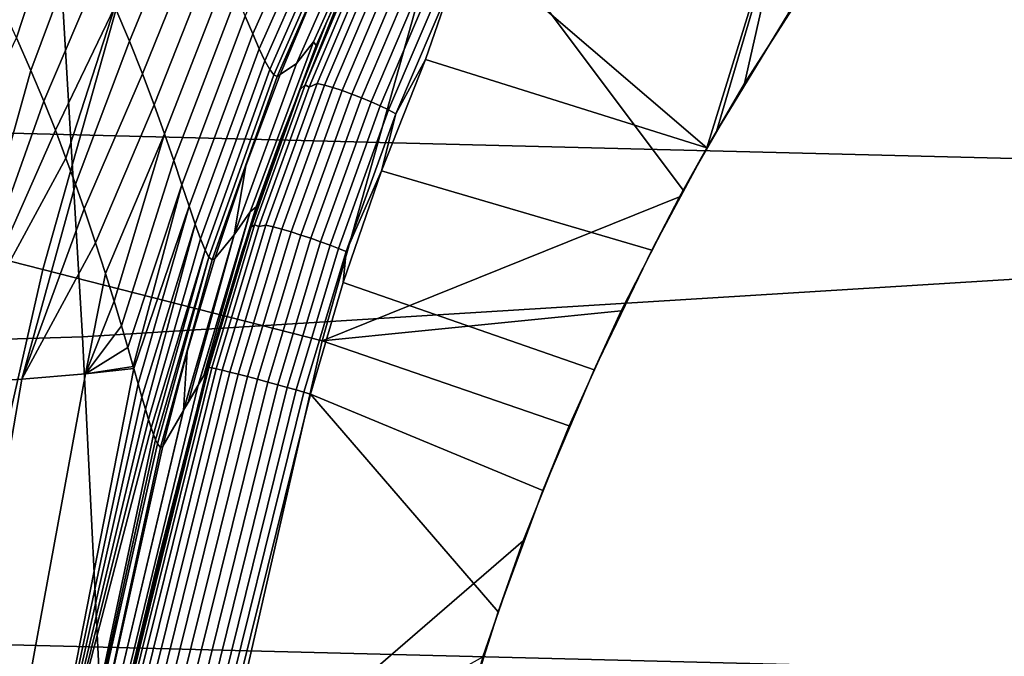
# Model space of a CAD drawing. Header units: metres. Extents: x -248 to 28, y -28 to 28.
# Tile 358 of 507: x -24.67 to -22.13, y 5.27 to 6.91. Entities that reach past the tile are written whole.
import ezdxf

# ---------------------------------------------------------------- set-up
doc = ezdxf.new("R2010")
doc.units = ezdxf.units.M
doc.layers.add('solid_10_061_053_XXX', color=7, linetype='CONTINUOUS')

msp = doc.modelspace()

# ---------------------------------------------------------------- linework, layer by layer
at = {"layer": 'solid_10_061_053_XXX'}
for points in [[(-24.623314, 7.861216, 25), (-24.995497, 6.582659, 25), (-24.910879, 9.609271, 25), (-24.658331, 10.239955, 25)], [(-24.623314, 7.861216, 118), (-24.977863, 9.580439, 118), (-25.150417, 9.151008, 118), (-24.995497, 6.582659, 118)], [(-24.850672, 9.202921, -9.8), (25.284903, 7.932432, -9.8), (25.654243, 6.641504, -9.8), (-25.284929, 7.93235, -9.8)], [(-26.029724, 8.029106, 118.503029), (-25.951271, 8.138086, 118.5), (-24.623491, 7.860664, 118.5), (-26.330183, 6.813108, 118.5)], [(-24.995485, 6.58271, 24.5), (-24.623484, 7.860691, 24.5), (-25.665115, 8.05677, 24.5), (-26.040407, 6.745879, 24.5)], [(-25.284929, 7.93235, -9.8), (25.654243, 6.641504, -9.8), (25.957792, 5.333158, -9.8), (-25.654264, 6.641425, -9.8)], [(-26.330183, 6.813108, 118.5), (-24.623491, 7.860664, 118.5), (-24.995487, 6.582701, 118.5)], [(-24.995497, 6.582659, 25), (-24.623314, 7.861216, 25), (-24.623484, 7.860691, 24.5), (-24.995485, 6.58271, 24.5)], [(-24.995487, 6.582701, 118.5), (-24.623491, 7.860664, 118.5), (-24.623314, 7.861216, 118), (-24.995497, 6.582659, 118)], [(-24.608984, 6.266217, 137.162735), (-24.266048, 7.485085, 137.162735), (-24.920033, 7.686812, 135.939667), (-25.272211, 6.435095, 135.939667)], [(-17.186491, 7.614693, 162.570496), (-24.571873, 7.178341, 164.560776), (-24.507418, 6.093462, 164.818771), (-17.117311, 6.549899, 162.847382)], [(-23.557293, 7.266462, 138.351929), (-22.961195, 6.470665, 139.504074), (-22.803593, 6.744828, 139.607193), (-22.60648, 7.616878, 139.504547)], [(-22.60648, 7.616878, 139.504547), (-22.803593, 6.744828, 139.607193), (-22.618378, 7.034468, 139.733383)], [(-24.266048, 7.485085, 137.162735), (-24.608984, 6.266217, 137.162735), (-23.890213, 6.083196, 138.351929), (-23.557293, 7.266462, 138.351929)], [(-23.497257, 7.09172, 139.746185), (-23.354935, 7.374143, 139.819412), (-22.633839, 7.441909, 140.707108), (-22.900255, 6.579041, 140.706223)], [(-22.875809, 6.621703, 140.721207), (-22.900255, 6.579041, 140.706223), (-22.633839, 7.441909, 140.707108)], [(-22.690716, 6.924119, 140.837616), (-22.875809, 6.621703, 140.721207), (-22.633839, 7.441909, 140.707108)], [(-23.897379, 7.340297, 151.176697), (-23.87594, 7.303561, 150.970673), (-24.069248, 6.872251, 150.996994), (-24.088608, 6.917773, 151.205566)], [(-24.269222, 7.310531, 152.476135), (-24.230347, 7.233635, 152.262299), (-24.386467, 6.854053, 152.311691), (-24.423588, 6.942273, 152.524918)], [(-23.87594, 7.303561, 150.970673), (-23.857149, 7.2732, 150.766373), (-24.052382, 6.833937, 150.789444), (-24.069248, 6.872251, 150.996994)], [(-23.857149, 7.2732, 150.766373), (-23.840805, 7.249566, 150.563812), (-24.037798, 6.803373, 150.582947), (-24.052382, 6.833937, 150.789444)], [(-23.766863, 7.226356, 147.249359), (-23.721291, 7.276951, 144.726257), (-23.91304, 6.851957, 144.724884), (-23.956499, 6.796753, 147.247177)], [(-23.905649, 6.842397, 142.202164), (-23.91304, 6.851957, 144.724884), (-23.721291, 7.276951, 144.726257), (-23.725071, 7.246146, 142.202713)], [(-23.840805, 7.249566, 150.563812), (-23.826735, 7.232952, 150.363022), (-24.025293, 6.781061, 150.377502), (-24.037798, 6.803373, 150.582947)], [(-23.557293, 7.266462, 138.351929), (-23.890213, 6.083196, 138.351929), (-22.970638, 6.45328, 139.498047), (-22.961195, 6.470665, 139.504074)], [(-24.55884, 7.224988, 153.165771), (-24.677019, 6.862137, 153.181), (-24.716885, 6.948027, 153.346954)], [(-24.55884, 7.224988, 153.165771), (-24.509562, 7.128249, 152.951935), (-24.64027, 6.778516, 153.017303), (-24.677019, 6.862137, 153.181)], [(-24.230347, 7.233635, 152.262299), (-24.195272, 7.16059, 152.04924), (-24.35298, 6.769758, 152.098648), (-24.386467, 6.854053, 152.311691)], [(-23.826735, 7.232952, 150.363022), (-23.814779, 7.22359, 150.163956), (-24.014681, 6.767451, 150.173157), (-24.025293, 6.781061, 150.377502)], [(-23.814779, 7.22359, 150.163956), (-23.804798, 7.221663, 149.966568), (-24.005775, 6.762939, 149.969849), (-24.014681, 6.767451, 150.173157)], [(-23.804798, 7.221663, 149.966568), (-23.796679, 7.227273, 149.770767), (-23.901665, 6.999368, 149.769119), (-24.005775, 6.762939, 149.969849)], [(-23.766863, 7.226356, 147.249359), (-23.956499, 6.796753, 147.247177), (-23.998415, 6.767847, 149.767593), (-23.901665, 6.999368, 149.769119)], [(-23.745298, 7.200059, 139.835678), (-23.877241, 6.906164, 139.776443), (-23.905649, 6.842397, 142.202164), (-23.725071, 7.246146, 142.202713)], [(-23.802235, 7.072875, 139.783585), (-23.877241, 6.906164, 139.776443), (-23.745298, 7.200059, 139.835678)], [(-24.571873, 7.178341, 164.560776), (-31.970299, 6.911871, 166.497681), (-31.911707, 5.865194, 166.732239), (-24.507418, 6.093462, 164.818771)], [(-24.195272, 7.16059, 152.04924), (-24.163784, 7.091923, 151.83699), (-24.322918, 6.689994, 151.885742), (-24.35298, 6.769758, 152.098648)], [(-24.464548, 7.033846, 152.738327), (-24.607103, 6.699582, 152.859634), (-24.64027, 6.778516, 153.017303), (-24.509562, 7.128249, 152.951935)], [(-23.753281, 7.099253, 139.717865), (-23.903605, 6.745191, 139.653366), (-23.924175, 6.735888, 139.673325), (-23.777271, 7.084136, 139.735825)], [(-23.734236, 7.094533, 139.699234), (-23.884541, 6.740515, 139.63475), (-23.903605, 6.745191, 139.653366), (-23.753281, 7.099253, 139.717865)], [(-24.163784, 7.091923, 151.83699), (-24.135656, 7.028185, 151.625595), (-24.296078, 6.615409, 151.672974), (-24.322918, 6.689994, 151.885742)], [(-23.934517, 6.741168, 139.698181), (-23.946653, 6.72926, 139.722427), (-23.877241, 6.906164, 139.776443), (-23.802235, 7.072875, 139.783585)], [(-23.786736, 7.090717, 139.761246), (-23.934517, 6.741168, 139.698181), (-23.802235, 7.072875, 139.783585)], [(-23.924175, 6.735888, 139.673325), (-23.934517, 6.741168, 139.698181), (-23.786736, 7.090717, 139.761246), (-23.777271, 7.084136, 139.735825)], [(-23.712673, 7.087872, 139.684311), (-23.86282, 6.734229, 139.619888), (-23.884541, 6.740515, 139.63475), (-23.734236, 7.094533, 139.699234)], [(-23.689299, 7.079484, 139.673569), (-23.839148, 6.726534, 139.609268), (-23.86282, 6.734229, 139.619888), (-23.712673, 7.087872, 139.684311)], [(-23.664867, 7.069642, 139.667374), (-23.814299, 6.717684, 139.603256), (-23.839148, 6.726534, 139.609268), (-23.689299, 7.079484, 139.673569)], [(-23.55448, 7.01089, 139.706116), (-23.497257, 7.09172, 139.746185), (-22.900255, 6.579041, 140.706223), (-23.624643, 6.807042, 139.687943)], [(-23.640179, 7.058668, 139.665909), (-23.789076, 6.707965, 139.60202), (-23.814299, 6.717684, 139.603256), (-23.664867, 7.069642, 139.667374)], [(-23.616034, 7.046918, 139.669235), (-23.764303, 6.697693, 139.605621), (-23.789076, 6.707965, 139.60202), (-23.640179, 7.058668, 139.665909)], [(-23.593218, 7.034775, 139.677246), (-23.740788, 6.687204, 139.613937), (-23.764303, 6.697693, 139.605621), (-23.616034, 7.046918, 139.669235)], [(-24.423588, 6.942273, 152.524918), (-24.577087, 6.624566, 152.70697), (-24.607103, 6.699582, 152.859634), (-24.464548, 7.033846, 152.738327)], [(-24.135656, 7.028185, 151.625595), (-24.110672, 6.969943, 151.415115), (-24.272261, 6.546687, 151.460312), (-24.296078, 6.615409, 151.672974)], [(-23.572475, 7.022634, 139.689682), (-23.71929, 6.676837, 139.626678), (-23.740788, 6.687204, 139.613937), (-23.593218, 7.034775, 139.677246)], [(-23.55448, 7.01089, 139.706116), (-23.700514, 6.666932, 139.643463), (-23.71929, 6.676837, 139.626678), (-23.572475, 7.022634, 139.689682)], [(-22.875809, 6.621703, 140.721207), (-22.690716, 6.924119, 140.837616), (-22.618378, 7.034468, 139.733383), (-22.803593, 6.744828, 139.607193)], [(-23.901665, 6.999368, 149.769119), (-23.998415, 6.767847, 149.767593), (-24.005775, 6.762939, 149.969849)], [(-23.55448, 7.01089, 139.706116), (-23.624643, 6.807042, 139.687943), (-23.700514, 6.666932, 139.643463)], [(-24.110672, 6.969943, 151.415115), (-24.088608, 6.917773, 151.205566), (-24.251265, 6.484543, 151.247787), (-24.272261, 6.546687, 151.460312)], [(-24.423588, 6.942273, 152.524918), (-24.549862, 6.553172, 152.558731), (-24.577087, 6.624566, 152.70697)], [(-24.423588, 6.942273, 152.524918), (-24.386467, 6.854053, 152.311691), (-24.525194, 6.48572, 152.415131), (-24.549862, 6.553172, 152.558731)], [(-24.088608, 6.917773, 151.205566), (-24.069248, 6.872251, 150.996994), (-24.232889, 6.429714, 151.03537), (-24.251265, 6.484543, 151.247787)], [(-23.877241, 6.906164, 139.776443), (-23.994129, 6.610263, 139.732101), (-24.060368, 6.42805, 142.201706), (-23.905649, 6.842397, 142.202164)], [(-23.946653, 6.72926, 139.722427), (-23.994129, 6.610263, 139.732101), (-23.877241, 6.906164, 139.776443)], [(-24.069248, 6.872251, 150.996994), (-24.052382, 6.833937, 150.789444), (-24.216938, 6.382948, 150.82309), (-24.232889, 6.429714, 151.03537)], [(-24.64027, 6.778516, 153.017303), (-24.865585, 5.971813, 153.081253), (-25.104578, 5.960184, 153.681351), (-24.677019, 6.862137, 153.181)], [(-24.35298, 6.769758, 152.098648), (-24.502892, 6.422448, 152.276505), (-24.525194, 6.48572, 152.415131), (-24.386467, 6.854053, 152.311691)], [(-23.956499, 6.796753, 147.247177), (-23.91304, 6.851957, 144.724884), (-24.076073, 6.41514, 144.723679), (-24.116905, 6.355402, 147.245316)], [(-24.060368, 6.42805, 142.201706), (-24.076073, 6.41514, 144.723679), (-23.91304, 6.851957, 144.724884), (-23.905649, 6.842397, 142.202164)], [(-24.052382, 6.833937, 150.789444), (-24.037798, 6.803373, 150.582947), (-24.203213, 6.344993, 150.610947), (-24.216938, 6.382948, 150.82309)], [(-24.037798, 6.803373, 150.582947), (-24.025293, 6.781061, 150.377502), (-24.191521, 6.316575, 150.399002), (-24.203213, 6.344993, 150.610947)], [(-24.116905, 6.355402, 147.245316), (-24.086805, 6.533005, 149.766174), (-23.998415, 6.767847, 149.767593), (-23.956499, 6.796753, 147.247177)], [(-23.042162, 6.31647, 140.621597), (-23.73744, 6.520679, 139.644394), (-23.624643, 6.807042, 139.687943), (-22.900255, 6.579041, 140.706223)], [(-23.700514, 6.666932, 139.643463), (-23.624643, 6.807042, 139.687943), (-23.73744, 6.520679, 139.644394)], [(-24.64027, 6.778516, 153.017303), (-24.607103, 6.699582, 152.859634), (-24.865585, 5.971813, 153.081253)], [(-24.322918, 6.689994, 151.885742), (-24.473417, 6.335004, 152.077499), (-24.502892, 6.422448, 152.276505), (-24.35298, 6.769758, 152.098648)], [(-24.025293, 6.781061, 150.377502), (-24.014681, 6.767451, 150.173157), (-24.181669, 6.298384, 150.187302), (-24.191521, 6.316575, 150.399002)], [(-24.014681, 6.767451, 150.173157), (-24.005775, 6.762939, 149.969849), (-24.173464, 6.291057, 149.975906), (-24.181669, 6.298384, 150.187302)], [(-24.005775, 6.762939, 149.969849), (-23.998415, 6.767847, 149.767593), (-24.086805, 6.533005, 149.766174), (-24.173464, 6.291057, 149.975906)], [(-23.934517, 6.741168, 139.698181), (-24.064169, 6.381294, 139.655365), (-24.073502, 6.375753, 139.680878), (-23.946653, 6.72926, 139.722427)], [(-24.053123, 6.377415, 139.630875), (-24.064169, 6.381294, 139.655365), (-23.934517, 6.741168, 139.698181), (-23.924175, 6.735888, 139.673325)], [(-23.903605, 6.745191, 139.653366), (-24.035381, 6.380459, 139.609604), (-24.053123, 6.377415, 139.630875), (-23.924175, 6.735888, 139.673325)], [(-23.884541, 6.740515, 139.63475), (-24.016304, 6.375821, 139.590988), (-24.035381, 6.380459, 139.609604), (-23.903605, 6.745191, 139.653366)], [(-23.86282, 6.734229, 139.619888), (-23.994444, 6.369922, 139.576172), (-24.016304, 6.375821, 139.590988), (-23.884541, 6.740515, 139.63475)], [(-22.875809, 6.621703, 140.721207), (-22.803593, 6.744828, 139.607193), (-22.961195, 6.470665, 139.504074)], [(-23.946653, 6.72926, 139.722427), (-24.073502, 6.375753, 139.680878), (-23.994129, 6.610263, 139.732101)], [(-23.839148, 6.726534, 139.609268), (-23.97051, 6.362954, 139.565659), (-23.994444, 6.369922, 139.576172), (-23.86282, 6.734229, 139.619888)], [(-23.814299, 6.717684, 139.603256), (-23.945284, 6.355144, 139.559753), (-23.97051, 6.362954, 139.565659), (-23.839148, 6.726534, 139.609268)], [(-23.789076, 6.707965, 139.60202), (-23.919584, 6.346746, 139.558685), (-23.945284, 6.355144, 139.559753), (-23.814299, 6.717684, 139.603256)], [(-24.607103, 6.699582, 152.859634), (-24.577087, 6.624566, 152.70697), (-24.865585, 5.971813, 153.081253)], [(-24.296078, 6.615409, 151.672974), (-24.447989, 6.255756, 151.887787), (-24.473417, 6.335004, 152.077499), (-24.322918, 6.689994, 151.885742)], [(-23.764303, 6.697693, 139.605621), (-23.894249, 6.338033, 139.562469), (-23.919584, 6.346746, 139.558685), (-23.789076, 6.707965, 139.60202)], [(-23.740788, 6.687204, 139.613937), (-23.870102, 6.329289, 139.570984), (-23.894249, 6.338033, 139.562469), (-23.764303, 6.697693, 139.605621)], [(-23.71929, 6.676837, 139.626678), (-23.847929, 6.320798, 139.583969), (-23.870102, 6.329289, 139.570984), (-23.740788, 6.687204, 139.613937)], [(-23.700514, 6.666932, 139.643463), (-23.828451, 6.312836, 139.600967), (-23.847929, 6.320798, 139.583969), (-23.71929, 6.676837, 139.626678)], [(-23.700514, 6.666932, 139.643463), (-23.73744, 6.520679, 139.644394), (-23.828451, 6.312836, 139.600967)], [(-25.654264, 6.641425, -9.8), (25.957792, 5.333158, -9.8), (26.194746, 4.010602, -9.8), (-25.957809, 5.333074, -9.8)], [(-24.577087, 6.624566, 152.70697), (-24.549862, 6.553172, 152.558731), (-24.865585, 5.971813, 153.081253)], [(-24.296078, 6.615409, 151.672974), (-24.426048, 6.184834, 151.707397), (-24.447989, 6.255756, 151.887787)], [(-24.296078, 6.615409, 151.672974), (-24.272261, 6.546687, 151.460312), (-24.407152, 6.121581, 151.535782), (-24.426048, 6.184834, 151.707397)], [(-22.875809, 6.621703, 140.721207), (-22.961195, 6.470665, 139.504074), (-22.970638, 6.45328, 139.498047), (-22.900255, 6.579041, 140.706223)], [(-23.994129, 6.610263, 139.732101), (-24.096346, 6.312799, 139.702255), (-24.188354, 6.005182, 142.146637), (-24.060368, 6.42805, 142.201706)], [(-24.073502, 6.375753, 139.680878), (-24.096346, 6.312799, 139.702255), (-23.994129, 6.610263, 139.732101)], [(-23.042162, 6.31647, 140.621597), (-22.900255, 6.579041, 140.706223), (-22.970638, 6.45328, 139.498047)], [(-24.525194, 6.48572, 152.415131), (-24.663645, 5.984396, 152.466385), (-24.865585, 5.971813, 153.081253), (-24.549862, 6.553172, 152.558731)], [(-17.117311, 6.549899, 162.847382), (-24.507418, 6.093462, 164.818771), (-24.453493, 4.99894, 165.034485), (-17.058565, 5.474571, 163.082458)], [(-24.251265, 6.484543, 151.247787), (-24.390869, 6.065721, 151.372665), (-24.407152, 6.121581, 151.535782), (-24.272261, 6.546687, 151.460312)], [(-24.086805, 6.533005, 149.766174), (-24.166721, 6.295146, 149.764877), (-24.173464, 6.291057, 149.975906)], [(-24.116905, 6.355402, 147.245316), (-24.166721, 6.295146, 149.764877), (-24.086805, 6.533005, 149.766174)], [(-23.190733, 6.008647, 140.538177), (-23.835989, 6.233299, 139.615128), (-23.73744, 6.520679, 139.644394), (-23.042162, 6.31647, 140.621597)], [(-23.828451, 6.312836, 139.600967), (-23.73744, 6.520679, 139.644394), (-23.835989, 6.233299, 139.615128)], [(-24.525194, 6.48572, 152.415131), (-24.502892, 6.422448, 152.276505), (-24.663645, 5.984396, 152.466385)], [(-24.251265, 6.484543, 151.247787), (-24.376812, 6.016996, 151.217804), (-24.390869, 6.065721, 151.372665)], [(-24.251265, 6.484543, 151.247787), (-24.232889, 6.429714, 151.03537), (-24.375353, 6.011876, 151.200745), (-24.376812, 6.016996, 151.217804)], [(-23.890213, 6.083196, 138.351929), (-23.120724, 6.159769, 139.405121), (-22.970638, 6.45328, 139.498047)], [(-23.190733, 6.008647, 140.538177), (-23.042162, 6.31647, 140.621597), (-22.970638, 6.45328, 139.498047), (-23.120724, 6.159769, 139.405121)], [(-24.890739, 5.031772, 137.162735), (-24.608984, 6.266217, 137.162735), (-25.272211, 6.435095, 135.939667), (-25.561558, 5.16738, 135.939667)], [(-24.502892, 6.422448, 152.276505), (-24.473417, 6.335004, 152.077499), (-24.663645, 5.984396, 152.466385)], [(-24.232889, 6.429714, 151.03537), (-24.364079, 5.972184, 151.062103), (-24.375353, 6.011876, 151.200745)], [(-24.232889, 6.429714, 151.03537), (-24.216938, 6.382948, 150.82309), (-24.354221, 5.938128, 150.930099), (-24.364079, 5.972184, 151.062103)], [(-24.076073, 6.41514, 144.723679), (-24.209885, 5.968037, 144.741394), (-24.235365, 5.924739, 146.550125), (-24.116905, 6.355402, 147.245316)], [(-24.076073, 6.41514, 144.723679), (-24.209341, 5.968965, 144.694901), (-24.209885, 5.968037, 144.741394)], [(-24.076073, 6.41514, 144.723679), (-24.194925, 5.993674, 143.199875), (-24.209341, 5.968965, 144.694901)], [(-24.060368, 6.42805, 142.201706), (-24.188705, 6.004553, 142.217682), (-24.194925, 5.993674, 143.199875), (-24.076073, 6.41514, 144.723679)], [(-24.060368, 6.42805, 142.201706), (-24.188354, 6.005182, 142.146637), (-24.188705, 6.004553, 142.217682)], [(-24.216938, 6.382948, 150.82309), (-24.345129, 5.906919, 150.795609), (-24.354221, 5.938128, 150.930099)], [(-24.216938, 6.382948, 150.82309), (-24.203213, 6.344993, 150.610947), (-24.337206, 5.880838, 150.666916), (-24.345129, 5.906919, 150.795609)], [(-24.064169, 6.381294, 139.655365), (-24.174564, 6.013087, 139.633606), (-24.181721, 6.014245, 139.659668), (-24.073502, 6.375753, 139.680878)], [(-24.073502, 6.375753, 139.680878), (-24.181721, 6.014245, 139.659668), (-24.096346, 6.312799, 139.702255)], [(-24.053123, 6.377415, 139.630875), (-24.163012, 6.01069, 139.609253), (-24.174564, 6.013087, 139.633606), (-24.064169, 6.381294, 139.655365)], [(-24.035381, 6.380459, 139.609604), (-24.147438, 6.007132, 139.587418), (-24.163012, 6.01069, 139.609253), (-24.053123, 6.377415, 139.630875)], [(-24.016304, 6.375821, 139.590988), (-24.128351, 6.002527, 139.568802), (-24.147438, 6.007132, 139.587418), (-24.035381, 6.380459, 139.609604)], [(-23.994444, 6.369922, 139.576172), (-24.106369, 5.997027, 139.554001), (-24.128351, 6.002527, 139.568802), (-24.016304, 6.375821, 139.590988)], [(-23.97051, 6.362954, 139.565659), (-24.082211, 5.990809, 139.543518), (-24.106369, 5.997027, 139.554001), (-23.994444, 6.369922, 139.576172)], [(-23.945284, 6.355144, 139.559753), (-24.05666, 5.984077, 139.537689), (-24.082211, 5.990809, 139.543518), (-23.97051, 6.362954, 139.565659)], [(-24.473417, 6.335004, 152.077499), (-24.447989, 6.255756, 151.887787), (-24.499887, 5.997963, 151.83902), (-24.663645, 5.984396, 152.466385)], [(-24.191521, 6.316575, 150.399002), (-24.330278, 5.859235, 150.542801), (-24.337206, 5.880838, 150.666916), (-24.203213, 6.344993, 150.610947)], [(-24.116905, 6.355402, 147.245316), (-24.24715, 5.904724, 147.234604), (-24.247528, 5.904081, 147.255478)], [(-24.166721, 6.295146, 149.764877), (-24.116905, 6.355402, 147.245316), (-24.247528, 5.904081, 147.255478), (-24.237991, 6.054825, 149.763718)], [(-24.116905, 6.355402, 147.245316), (-24.235365, 5.924739, 146.550125), (-24.24715, 5.904724, 147.234604)], [(-23.919584, 6.346746, 139.558685), (-24.03055, 5.977049, 139.536697), (-24.05666, 5.984077, 139.537689), (-23.945284, 6.355144, 139.559753)], [(-23.894249, 6.338033, 139.562469), (-24.004728, 5.969955, 139.540588), (-24.03055, 5.977049, 139.536697), (-23.919584, 6.346746, 139.558685)], [(-24.004728, 5.969955, 139.540588), (-23.894249, 6.338033, 139.562469), (-23.870102, 6.329289, 139.570984), (-23.980036, 5.963024, 139.54921)], [(-24.191521, 6.316575, 150.399002), (-24.324219, 5.841703, 150.422562), (-24.330278, 5.859235, 150.542801)], [(-24.191521, 6.316575, 150.399002), (-24.181669, 6.298384, 150.187302), (-24.318888, 5.828213, 150.306091), (-24.324219, 5.841703, 150.422562)], [(-24.096346, 6.312799, 139.702255), (-24.184258, 6.014089, 139.686584), (-24.188354, 6.005182, 142.146637)], [(-24.096346, 6.312799, 139.702255), (-24.181721, 6.014245, 139.659668), (-24.184258, 6.014089, 139.686584)], [(-23.980036, 5.963024, 139.54921), (-23.870102, 6.329289, 139.570984), (-23.847929, 6.320798, 139.583969), (-23.957277, 5.956483, 139.562302)], [(-23.957277, 5.956483, 139.562302), (-23.847929, 6.320798, 139.583969), (-23.828451, 6.312836, 139.600967), (-23.937193, 5.950544, 139.579437)], [(-23.937193, 5.950544, 139.579437), (-23.828451, 6.312836, 139.600967), (-23.835989, 6.233299, 139.615128), (-23.920631, 5.945462, 139.599747)], [(-24.181669, 6.298384, 150.187302), (-24.314222, 5.818229, 150.192337), (-24.318888, 5.828213, 150.306091)], [(-24.181669, 6.298384, 150.187302), (-24.173464, 6.291057, 149.975906), (-24.30652, 5.808729, 149.972992), (-24.314222, 5.818229, 150.192337)], [(-24.173464, 6.291057, 149.975906), (-24.166721, 6.295146, 149.764877), (-24.237991, 6.054825, 149.763718), (-24.30652, 5.808729, 149.972992)], [(-24.608984, 6.266217, 137.162735), (-24.890739, 5.031772, 137.162735), (-24.163736, 4.884805, 138.351929), (-23.890213, 6.083196, 138.351929)], [(-24.447989, 6.255756, 151.887787), (-24.426048, 6.184834, 151.707397), (-24.499887, 5.997963, 151.83902)], [(-23.322424, 5.698108, 140.470352), (-23.920631, 5.945462, 139.599747), (-23.835989, 6.233299, 139.615128), (-23.190733, 6.008647, 140.538177)], [(-24.426048, 6.184834, 151.707397), (-24.407152, 6.121581, 151.535782), (-24.499887, 5.997963, 151.83902)], [(-23.890213, 6.083196, 138.351929), (-23.254601, 5.864678, 139.327866), (-23.120724, 6.159769, 139.405121)], [(-23.322424, 5.698108, 140.470352), (-23.190733, 6.008647, 140.538177), (-23.120724, 6.159769, 139.405121), (-23.254601, 5.864678, 139.327866)], [(-24.407152, 6.121581, 151.535782), (-24.390869, 6.065721, 151.372665), (-24.499887, 5.997963, 151.83902)], [(-24.507418, 6.093462, 164.818771), (-31.911707, 5.865194, 166.732239), (-31.86268, 4.810266, 166.928314), (-24.453493, 4.99894, 165.034485)], [(-23.890213, 6.083196, 138.351929), (-24.163736, 4.884805, 138.351929), (-23.372972, 5.568209, 139.265762), (-23.254601, 5.864678, 139.327866)], [(-24.390869, 6.065721, 151.372665), (-24.376812, 6.016996, 151.217804), (-24.499887, 5.997963, 151.83902)], [(-24.237991, 6.054825, 149.763718), (-24.300613, 5.812107, 149.76265), (-24.30652, 5.808729, 149.972992)], [(-24.237991, 6.054825, 149.763718), (-24.247528, 5.904081, 147.255478), (-24.300613, 5.812107, 149.76265)], [(-24.499887, 5.997963, 151.83902), (-24.375353, 6.011876, 151.200745), (-24.633135, 4.695955, 151.039017), (-24.741453, 4.684238, 151.669235)], [(-24.375353, 6.011876, 151.200745), (-24.364079, 5.972184, 151.062103), (-24.633135, 4.695955, 151.039017)], [(-24.376812, 6.016996, 151.217804), (-24.375353, 6.011876, 151.200745), (-24.499887, 5.997963, 151.83902)], [(-24.181721, 6.014245, 139.659668), (-24.42523, 5.030202, 139.632187), (-24.42775, 5.030008, 139.659119), (-24.184258, 6.014089, 139.686584)], [(-24.314383, 5.510797, 139.672089), (-24.184258, 6.014089, 139.686584), (-24.42775, 5.030008, 139.659119)], [(-24.174564, 6.013087, 139.633606), (-24.418049, 5.029274, 139.606125), (-24.42523, 5.030202, 139.632187), (-24.181721, 6.014245, 139.659668)], [(-24.163012, 6.01069, 139.609253), (-24.406427, 5.027302, 139.581787), (-24.418049, 5.029274, 139.606125), (-24.174564, 6.013087, 139.633606)], [(-24.415516, 5.087729, 142.129776), (-24.188354, 6.005182, 142.146637), (-24.184258, 6.014089, 139.686584), (-24.314383, 5.510797, 139.672089)], [(-24.147438, 6.007132, 139.587418), (-24.390741, 5.024351, 139.559967), (-24.406427, 5.027302, 139.581787), (-24.163012, 6.01069, 139.609253)], [(-24.128351, 6.002527, 139.568802), (-24.371502, 5.020515, 139.541351), (-24.390741, 5.024351, 139.559967), (-24.147438, 6.007132, 139.587418)], [(-24.865585, 5.971813, 153.081253), (-24.663645, 5.984396, 152.466385), (-24.888708, 4.67313, 152.290787), (-25.074097, 4.662628, 152.901276)], [(-24.663645, 5.984396, 152.466385), (-24.499887, 5.997963, 151.83902), (-24.741453, 4.684238, 151.669235), (-24.888708, 4.67313, 152.290787)], [(-24.209341, 5.968965, 144.694901), (-24.188354, 6.005182, 142.146637), (-24.415516, 5.087729, 142.129776), (-24.430483, 5.056202, 144.676514)], [(-24.106369, 5.997027, 139.554001), (-24.349333, 5.015922, 139.526566), (-24.371502, 5.020515, 139.541351), (-24.128351, 6.002527, 139.568802)], [(-24.082211, 5.990809, 139.543518), (-24.324955, 5.010718, 139.516068), (-24.349333, 5.015922, 139.526566), (-24.106369, 5.997027, 139.554001)], [(-24.05666, 5.984077, 139.537689), (-24.299162, 5.005074, 139.510239), (-24.324955, 5.010718, 139.516068), (-24.082211, 5.990809, 139.543518)], [(-24.03055, 5.977049, 139.536697), (-24.272789, 4.999173, 139.509232), (-24.299162, 5.005074, 139.510239), (-24.05666, 5.984077, 139.537689)], [(-24.188705, 6.004553, 142.217682), (-24.188354, 6.005182, 142.146637), (-24.209341, 5.968965, 144.694901)], [(-24.188705, 6.004553, 142.217682), (-24.209341, 5.968965, 144.694901), (-24.194925, 5.993674, 143.199875)], [(-24.364079, 5.972184, 151.062103), (-24.354221, 5.938128, 150.930099), (-24.633135, 4.695955, 151.039017)], [(-24.430483, 5.056202, 144.676514), (-24.42205, 5.165513, 147.223389), (-24.24715, 5.904724, 147.234604), (-24.209341, 5.968965, 144.694901)], [(-24.004728, 5.969955, 139.540588), (-24.246698, 4.993206, 139.513092), (-24.272789, 4.999173, 139.509232), (-24.03055, 5.977049, 139.536697)], [(-24.209885, 5.968037, 144.741394), (-24.209341, 5.968965, 144.694901), (-24.24715, 5.904724, 147.234604)], [(-24.209885, 5.968037, 144.741394), (-24.24715, 5.904724, 147.234604), (-24.235365, 5.924739, 146.550125)], [(-23.980036, 5.963024, 139.54921), (-24.221733, 4.987368, 139.521683), (-24.246698, 4.993206, 139.513092), (-24.004728, 5.969955, 139.540588)], [(-23.957277, 5.956483, 139.562302), (-24.198708, 4.981848, 139.534744), (-24.221733, 4.987368, 139.521683), (-23.980036, 5.963024, 139.54921)], [(-23.937193, 5.950544, 139.579437), (-24.17837, 4.976827, 139.551849), (-24.198708, 4.981848, 139.534744), (-23.957277, 5.956483, 139.562302)], [(-24.354221, 5.938128, 150.930099), (-24.345129, 5.906919, 150.795609), (-24.633135, 4.695955, 151.039017)], [(-23.937193, 5.950544, 139.579437), (-23.920631, 5.945462, 139.599747), (-24.161404, 4.972365, 139.572433), (-24.17837, 4.976827, 139.551849)], [(-23.437609, 5.385583, 140.417816), (-23.536848, 5.071116, 140.380188), (-24.161404, 4.972365, 139.572433), (-23.920631, 5.945462, 139.599747)], [(-23.322424, 5.698108, 140.470352), (-23.437609, 5.385583, 140.417816), (-23.920631, 5.945462, 139.599747)], [(-24.345129, 5.906919, 150.795609), (-24.337206, 5.880838, 150.666916), (-24.633135, 4.695955, 151.039017)], [(-24.247528, 5.904081, 147.255478), (-24.24715, 5.904724, 147.234604), (-24.42205, 5.165513, 147.223389)], [(-24.337206, 5.880838, 150.666916), (-24.330278, 5.859235, 150.542801), (-24.633135, 4.695955, 151.039017)], [(-24.247528, 5.904081, 147.255478), (-24.42205, 5.165513, 147.223389), (-24.474739, 5.028175, 149.762802), (-24.300613, 5.812107, 149.76265)], [(-24.330278, 5.859235, 150.542801), (-24.324219, 5.841703, 150.422562), (-24.564405, 4.708279, 150.402588), (-24.633135, 4.695955, 151.039017)], [(-23.437609, 5.385583, 140.417816), (-23.322424, 5.698108, 140.470352), (-23.254601, 5.864678, 139.327866), (-23.372972, 5.568209, 139.265762)], [(-24.324219, 5.841703, 150.422562), (-24.318888, 5.828213, 150.306091), (-24.564405, 4.708279, 150.402588)], [(-24.318888, 5.828213, 150.306091), (-24.314222, 5.818229, 150.192337), (-24.564405, 4.708279, 150.402588)], [(-24.314222, 5.818229, 150.192337), (-24.30652, 5.808729, 149.972992), (-24.474739, 5.028175, 149.762802), (-24.564405, 4.708279, 150.402588)], [(-24.30652, 5.808729, 149.972992), (-24.300613, 5.812107, 149.76265), (-24.474739, 5.028175, 149.762802)], [(-24.163736, 4.884805, 138.351929), (-23.476625, 5.269924, 139.218277), (-23.372972, 5.568209, 139.265762)], [(-23.536848, 5.071116, 140.380188), (-23.437609, 5.385583, 140.417816), (-23.372972, 5.568209, 139.265762), (-23.476625, 5.269924, 139.218277)], [(-24.314383, 5.510797, 139.672089), (-24.42775, 5.030008, 139.659119), (-24.415516, 5.087729, 142.129776)], [(-17.058565, 5.474571, 163.082458), (-24.453493, 4.99894, 165.034485), (-24.410181, 3.89646, 165.207626), (-17.010336, 4.390409, 163.275436)], [(-25.957809, 5.333074, -9.8), (26.194746, 4.010602, -9.8), (26.364351, 2.677873, -9.8), (-26.194759, 4.010514, -9.8)]]:
    msp.add_3dface(points, dxfattribs=at)

doc.saveas('drawing.dxf')
